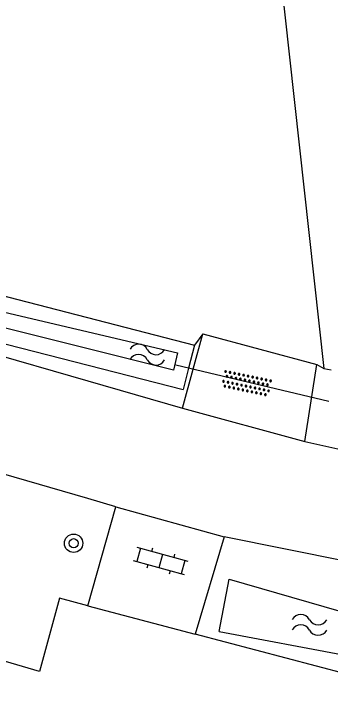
# Model space of a CAD drawing. Extents: x 136000 to 141000, y 400494 to 402006.
# Drawn here: x 137996.8 to 138010.53, y 400815.25 to 400845.59 of the extents above; entities that cross this region are included whole.
import ezdxf

# ---------------------------------------------------------------- set-up
doc = ezdxf.new("R2010")
doc.units = 0
for name, color, linetype in [('gg-afsc-erfafscheiding', 7, 'Continuous'), ('gg-afsc-hekwerk', 7, 'Continuous'), ('gg-afsc-lijn draadraster', 7, 'Continuous'), ('gg-knt-bronhoudergrens', 7, 'Continuous'), ('gg-knt-verharding', 7, 'Continuous'), ('gg-knt-verharding nz', 7, 'Continuous'), ('gg-kntw-bovenkant insteek waterloop', 7, 'Continuous'), ('gg-kntw-waterlijn', 7, 'Continuous'), ('gg-kwrk-duiker nz buis', 7, 'Continuous'), ('gt-grn-groengrens', 7, 'Continuous'), ('gt-symb-boom', 7, 'Continuous'), ('gt-symb-klinker verharding', 7, 'Continuous'), ('gt-symb-overige verharding', 7, 'Continuous'), ('gt-symb-watersymbool', 7, 'Continuous')]:
    doc.layers.add(name, color=color, linetype=linetype)

# ---------------------------------------------------------------- blocks, each defined once
blk = doc.blocks.new('gt0-WA')
at = {"layer": 'gt-symb-watersymbool'}
for centre, start, end in [((-0.323, 0.022), 28.0725, 151.9275), ((0.427, 0.422), 208.0725, 331.9275), ((-0.323, -0.428), 28.0725, 151.9275), ((0.427, -0.028), 208.0725, 331.9275)]:
    blk.add_arc(centre, 0.425, start, end, dxfattribs=at)
blk = doc.blocks.new('gt0-KL1')
at = {"layer": 'gt-symb-klinker verharding'}
for p, q in [((-0.5, 0.3), (-0.5, 0.45)), ((0.5, 0.3), (0.5, 0.45)), ((-1.15, 0.3), (1.15, 0.3)), ((-1, -0.3), (-1, 0.3)), ((0, -0.3), (0, 0.3)), ((1, -0.3), (1, 0.3)), ((-1.15, -0.3), (1.15, -0.3)), ((-0.5, -0.45), (-0.5, -0.3)), ((0.5, -0.45), (0.5, -0.3))]:
    blk.add_line(p, q, dxfattribs=at)
blk = doc.blocks.new('gt0-OVH')
at = {"layer": 'gt-symb-overige verharding'}
for points in [[(-0.972, 0.298), (-0.967, 0.308), (-0.965, 0.319), (-0.966, 0.33), (-0.971, 0.34), (-0.978, 0.348), (-0.988, 0.353), (-0.999, 0.355), (-1.01, 0.354), (-1.02, 0.349), (-1.028, 0.342), (-1.033, 0.332), (-1.035, 0.321), (-1.034, 0.31), (-1.029, 0.3), (-1.022, 0.292), (-1.012, 0.287), (-1.001, 0.285), (-0.99, 0.286), (-0.98, 0.291)], [(-0.772, 0.298), (-0.767, 0.308), (-0.765, 0.319), (-0.766, 0.33), (-0.771, 0.34), (-0.778, 0.348), (-0.788, 0.353), (-0.799, 0.355), (-0.81, 0.354), (-0.82, 0.349), (-0.828, 0.342), (-0.833, 0.332), (-0.835, 0.321), (-0.834, 0.31), (-0.829, 0.3), (-0.822, 0.292), (-0.812, 0.287), (-0.801, 0.285), (-0.79, 0.286), (-0.78, 0.291)], [(-0.572, 0.298), (-0.567, 0.308), (-0.565, 0.319), (-0.566, 0.33), (-0.571, 0.34), (-0.578, 0.348), (-0.588, 0.353), (-0.599, 0.355), (-0.61, 0.354), (-0.62, 0.349), (-0.628, 0.342), (-0.633, 0.332), (-0.635, 0.321), (-0.634, 0.31), (-0.629, 0.3), (-0.622, 0.292), (-0.612, 0.287), (-0.601, 0.285), (-0.59, 0.286), (-0.58, 0.291)], [(-0.372, 0.298), (-0.367, 0.308), (-0.365, 0.319), (-0.366, 0.33), (-0.371, 0.34), (-0.378, 0.348), (-0.388, 0.353), (-0.399, 0.355), (-0.41, 0.354), (-0.42, 0.349), (-0.428, 0.342), (-0.433, 0.332), (-0.435, 0.321), (-0.434, 0.31), (-0.429, 0.3), (-0.422, 0.292), (-0.412, 0.287), (-0.401, 0.285), (-0.39, 0.286), (-0.38, 0.291)], [(-0.172, 0.298), (-0.167, 0.308), (-0.165, 0.319), (-0.166, 0.33), (-0.171, 0.34), (-0.178, 0.348), (-0.188, 0.353), (-0.199, 0.355), (-0.21, 0.354), (-0.22, 0.349), (-0.228, 0.342), (-0.233, 0.332), (-0.235, 0.321), (-0.234, 0.31), (-0.229, 0.3), (-0.222, 0.292), (-0.212, 0.287), (-0.201, 0.285), (-0.19, 0.286), (-0.18, 0.291)], [(0.028, 0.298), (0.033, 0.308), (0.035, 0.319), (0.034, 0.33), (0.029, 0.34), (0.022, 0.348), (0.012, 0.353), (0.001, 0.355), (-0.01, 0.354), (-0.02, 0.349), (-0.028, 0.342), (-0.033, 0.332), (-0.035, 0.321), (-0.034, 0.31), (-0.029, 0.3), (-0.022, 0.292), (-0.012, 0.287), (-0.001, 0.285), (0.01, 0.286), (0.02, 0.291)], [(0.228, 0.298), (0.233, 0.308), (0.235, 0.319), (0.234, 0.33), (0.229, 0.34), (0.222, 0.348), (0.212, 0.353), (0.201, 0.355), (0.19, 0.354), (0.18, 0.349), (0.172, 0.342), (0.167, 0.332), (0.165, 0.321), (0.166, 0.31), (0.171, 0.3), (0.178, 0.292), (0.188, 0.287), (0.199, 0.285), (0.21, 0.286), (0.22, 0.291)], [(0.428, 0.298), (0.433, 0.308), (0.435, 0.319), (0.434, 0.33), (0.429, 0.34), (0.422, 0.348), (0.412, 0.353), (0.401, 0.355), (0.39, 0.354), (0.38, 0.349), (0.372, 0.342), (0.367, 0.332), (0.365, 0.321), (0.366, 0.31), (0.371, 0.3), (0.378, 0.292), (0.388, 0.287), (0.399, 0.285), (0.41, 0.286), (0.42, 0.291)], [(0.628, 0.298), (0.633, 0.308), (0.635, 0.319), (0.634, 0.33), (0.629, 0.34), (0.622, 0.348), (0.612, 0.353), (0.601, 0.355), (0.59, 0.354), (0.58, 0.349), (0.572, 0.342), (0.567, 0.332), (0.565, 0.321), (0.566, 0.31), (0.571, 0.3), (0.578, 0.292), (0.588, 0.287), (0.599, 0.285), (0.61, 0.286), (0.62, 0.291)], [(0.828, 0.298), (0.833, 0.308), (0.835, 0.319), (0.834, 0.33), (0.829, 0.34), (0.822, 0.348), (0.812, 0.353), (0.801, 0.355), (0.79, 0.354), (0.78, 0.349), (0.772, 0.342), (0.767, 0.332), (0.765, 0.321), (0.766, 0.31), (0.771, 0.3), (0.778, 0.292), (0.788, 0.287), (0.799, 0.285), (0.81, 0.286), (0.82, 0.291)], [(1.028, 0.298), (1.033, 0.308), (1.035, 0.319), (1.034, 0.33), (1.029, 0.34), (1.022, 0.348), (1.012, 0.353), (1.001, 0.355), (0.99, 0.354), (0.98, 0.349), (0.972, 0.342), (0.967, 0.332), (0.965, 0.321), (0.966, 0.31), (0.971, 0.3), (0.978, 0.292), (0.988, 0.287), (0.999, 0.285), (1.01, 0.286), (1.02, 0.291)], [(-0.872, 0.106), (-0.867, 0.116), (-0.865, 0.126), (-0.866, 0.137), (-0.871, 0.147), (-0.878, 0.156), (-0.888, 0.161), (-0.899, 0.163), (-0.91, 0.162), (-0.92, 0.157), (-0.928, 0.15), (-0.933, 0.14), (-0.935, 0.129), (-0.934, 0.118), (-0.929, 0.108), (-0.922, 0.1), (-0.912, 0.095), (-0.901, 0.092), (-0.89, 0.094), (-0.88, 0.098)], [(-0.672, 0.106), (-0.667, 0.116), (-0.665, 0.126), (-0.666, 0.137), (-0.671, 0.147), (-0.678, 0.156), (-0.688, 0.161), (-0.699, 0.163), (-0.71, 0.162), (-0.72, 0.157), (-0.728, 0.15), (-0.733, 0.14), (-0.735, 0.129), (-0.734, 0.118), (-0.729, 0.108), (-0.722, 0.1), (-0.712, 0.095), (-0.701, 0.092), (-0.69, 0.094), (-0.68, 0.098)], [(-0.472, 0.106), (-0.467, 0.116), (-0.465, 0.126), (-0.466, 0.137), (-0.471, 0.147), (-0.478, 0.156), (-0.488, 0.161), (-0.499, 0.163), (-0.51, 0.162), (-0.52, 0.157), (-0.528, 0.15), (-0.533, 0.14), (-0.535, 0.129), (-0.534, 0.118), (-0.529, 0.108), (-0.522, 0.1), (-0.512, 0.095), (-0.501, 0.092), (-0.49, 0.094), (-0.48, 0.098)], [(-0.272, 0.106), (-0.267, 0.116), (-0.265, 0.126), (-0.266, 0.137), (-0.271, 0.147), (-0.278, 0.156), (-0.288, 0.161), (-0.299, 0.163), (-0.31, 0.162), (-0.32, 0.157), (-0.328, 0.15), (-0.333, 0.14), (-0.335, 0.129), (-0.334, 0.118), (-0.329, 0.108), (-0.322, 0.1), (-0.312, 0.095), (-0.301, 0.092), (-0.29, 0.094), (-0.28, 0.098)], [(-0.072, 0.106), (-0.067, 0.116), (-0.065, 0.126), (-0.066, 0.137), (-0.071, 0.147), (-0.078, 0.156), (-0.088, 0.161), (-0.099, 0.163), (-0.11, 0.162), (-0.12, 0.157), (-0.128, 0.15), (-0.133, 0.14), (-0.135, 0.129), (-0.134, 0.118), (-0.129, 0.108), (-0.122, 0.1), (-0.112, 0.095), (-0.101, 0.092), (-0.09, 0.094), (-0.08, 0.098)], [(0.128, 0.106), (0.133, 0.116), (0.135, 0.126), (0.134, 0.137), (0.129, 0.147), (0.122, 0.156), (0.112, 0.161), (0.101, 0.163), (0.09, 0.162), (0.08, 0.157), (0.072, 0.15), (0.067, 0.14), (0.065, 0.129), (0.066, 0.118), (0.071, 0.108), (0.078, 0.1), (0.088, 0.095), (0.099, 0.092), (0.11, 0.094), (0.12, 0.098)], [(0.328, 0.106), (0.333, 0.116), (0.335, 0.126), (0.334, 0.137), (0.329, 0.147), (0.322, 0.156), (0.312, 0.161), (0.301, 0.163), (0.29, 0.162), (0.28, 0.157), (0.272, 0.15), (0.267, 0.14), (0.265, 0.129), (0.266, 0.118), (0.271, 0.108), (0.278, 0.1), (0.288, 0.095), (0.299, 0.092), (0.31, 0.094), (0.32, 0.098)], [(0.528, 0.106), (0.533, 0.116), (0.535, 0.126), (0.534, 0.137), (0.529, 0.147), (0.522, 0.156), (0.512, 0.161), (0.501, 0.163), (0.49, 0.162), (0.48, 0.157), (0.472, 0.15), (0.467, 0.14), (0.465, 0.129), (0.466, 0.118), (0.471, 0.108), (0.478, 0.1), (0.488, 0.095), (0.499, 0.092), (0.51, 0.094), (0.52, 0.098)], [(0.728, 0.106), (0.733, 0.116), (0.735, 0.126), (0.734, 0.137), (0.729, 0.147), (0.722, 0.156), (0.712, 0.161), (0.701, 0.163), (0.69, 0.162), (0.68, 0.157), (0.672, 0.15), (0.667, 0.14), (0.665, 0.129), (0.666, 0.118), (0.671, 0.108), (0.678, 0.1), (0.688, 0.095), (0.699, 0.092), (0.71, 0.094), (0.72, 0.098)], [(0.928, 0.106), (0.933, 0.116), (0.935, 0.126), (0.934, 0.137), (0.929, 0.147), (0.922, 0.156), (0.912, 0.161), (0.901, 0.163), (0.89, 0.162), (0.88, 0.157), (0.872, 0.15), (0.867, 0.14), (0.865, 0.129), (0.866, 0.118), (0.871, 0.108), (0.878, 0.1), (0.888, 0.095), (0.899, 0.092), (0.91, 0.094), (0.92, 0.098)], [(-0.972, -0.142), (-0.967, -0.132), (-0.965, -0.121), (-0.966, -0.11), (-0.971, -0.1), (-0.978, -0.092), (-0.988, -0.087), (-0.999, -0.085), (-1.01, -0.086), (-1.02, -0.091), (-1.028, -0.098), (-1.033, -0.108), (-1.035, -0.119), (-1.034, -0.13), (-1.029, -0.14), (-1.022, -0.148), (-1.012, -0.153), (-1.001, -0.155), (-0.99, -0.154), (-0.98, -0.149)], [(-0.872, -0.334), (-0.867, -0.324), (-0.865, -0.314), (-0.866, -0.303), (-0.871, -0.293), (-0.878, -0.284), (-0.888, -0.279), (-0.899, -0.277), (-0.91, -0.278), (-0.92, -0.283), (-0.928, -0.29), (-0.933, -0.3), (-0.935, -0.311), (-0.934, -0.322), (-0.929, -0.332), (-0.922, -0.34), (-0.912, -0.345), (-0.901, -0.348), (-0.89, -0.346), (-0.88, -0.342)], [(-0.772, -0.142), (-0.767, -0.132), (-0.765, -0.121), (-0.766, -0.11), (-0.771, -0.1), (-0.778, -0.092), (-0.788, -0.087), (-0.799, -0.085), (-0.81, -0.086), (-0.82, -0.091), (-0.828, -0.098), (-0.833, -0.108), (-0.835, -0.119), (-0.834, -0.13), (-0.829, -0.14), (-0.822, -0.148), (-0.812, -0.153), (-0.801, -0.155), (-0.79, -0.154), (-0.78, -0.149)], [(-0.672, -0.334), (-0.667, -0.324), (-0.665, -0.314), (-0.666, -0.303), (-0.671, -0.293), (-0.678, -0.284), (-0.688, -0.279), (-0.699, -0.277), (-0.71, -0.278), (-0.72, -0.283), (-0.728, -0.29), (-0.733, -0.3), (-0.735, -0.311), (-0.734, -0.322), (-0.729, -0.332), (-0.722, -0.34), (-0.712, -0.345), (-0.701, -0.348), (-0.69, -0.346), (-0.68, -0.342)], [(-0.572, -0.142), (-0.567, -0.132), (-0.565, -0.121), (-0.566, -0.11), (-0.571, -0.1), (-0.578, -0.092), (-0.588, -0.087), (-0.599, -0.085), (-0.61, -0.086), (-0.62, -0.091), (-0.628, -0.098), (-0.633, -0.108), (-0.635, -0.119), (-0.634, -0.13), (-0.629, -0.14), (-0.622, -0.148), (-0.612, -0.153), (-0.601, -0.155), (-0.59, -0.154), (-0.58, -0.149)], [(-0.472, -0.334), (-0.467, -0.324), (-0.465, -0.314), (-0.466, -0.303), (-0.471, -0.293), (-0.478, -0.284), (-0.488, -0.279), (-0.499, -0.277), (-0.51, -0.278), (-0.52, -0.283), (-0.528, -0.29), (-0.533, -0.3), (-0.535, -0.311), (-0.534, -0.322), (-0.529, -0.332), (-0.522, -0.34), (-0.512, -0.345), (-0.501, -0.348), (-0.49, -0.346), (-0.48, -0.342)], [(-0.372, -0.142), (-0.367, -0.132), (-0.365, -0.121), (-0.366, -0.11), (-0.371, -0.1), (-0.378, -0.092), (-0.388, -0.087), (-0.399, -0.085), (-0.41, -0.086), (-0.42, -0.091), (-0.428, -0.098), (-0.433, -0.108), (-0.435, -0.119), (-0.434, -0.13), (-0.429, -0.14), (-0.422, -0.148), (-0.412, -0.153), (-0.401, -0.155), (-0.39, -0.154), (-0.38, -0.149)], [(-0.272, -0.334), (-0.267, -0.324), (-0.265, -0.314), (-0.266, -0.303), (-0.271, -0.293), (-0.278, -0.284), (-0.288, -0.279), (-0.299, -0.277), (-0.31, -0.278), (-0.32, -0.283), (-0.328, -0.29), (-0.333, -0.3), (-0.335, -0.311), (-0.334, -0.322), (-0.329, -0.332), (-0.322, -0.34), (-0.312, -0.345), (-0.301, -0.348), (-0.29, -0.346), (-0.28, -0.342)], [(-0.172, -0.142), (-0.167, -0.132), (-0.165, -0.121), (-0.166, -0.11), (-0.171, -0.1), (-0.178, -0.092), (-0.188, -0.087), (-0.199, -0.085), (-0.21, -0.086), (-0.22, -0.091), (-0.228, -0.098), (-0.233, -0.108), (-0.235, -0.119), (-0.234, -0.13), (-0.229, -0.14), (-0.222, -0.148), (-0.212, -0.153), (-0.201, -0.155), (-0.19, -0.154), (-0.18, -0.149)], [(-0.072, -0.334), (-0.067, -0.324), (-0.065, -0.314), (-0.066, -0.303), (-0.071, -0.293), (-0.078, -0.284), (-0.088, -0.279), (-0.099, -0.277), (-0.11, -0.278), (-0.12, -0.283), (-0.128, -0.29), (-0.133, -0.3), (-0.135, -0.311), (-0.134, -0.322), (-0.129, -0.332), (-0.122, -0.34), (-0.112, -0.345), (-0.101, -0.348), (-0.09, -0.346), (-0.08, -0.342)], [(0.028, -0.142), (0.033, -0.132), (0.035, -0.121), (0.034, -0.11), (0.029, -0.1), (0.022, -0.092), (0.012, -0.087), (0.001, -0.085), (-0.01, -0.086), (-0.02, -0.091), (-0.028, -0.098), (-0.033, -0.108), (-0.035, -0.119), (-0.034, -0.13), (-0.029, -0.14), (-0.022, -0.148), (-0.012, -0.153), (-0.001, -0.155), (0.01, -0.154), (0.02, -0.149)], [(0.128, -0.334), (0.133, -0.324), (0.135, -0.314), (0.134, -0.303), (0.129, -0.293), (0.122, -0.284), (0.112, -0.279), (0.101, -0.277), (0.09, -0.278), (0.08, -0.283), (0.072, -0.29), (0.067, -0.3), (0.065, -0.311), (0.066, -0.322), (0.071, -0.332), (0.078, -0.34), (0.088, -0.345), (0.099, -0.348), (0.11, -0.346), (0.12, -0.342)], [(0.228, -0.142), (0.233, -0.132), (0.235, -0.121), (0.234, -0.11), (0.229, -0.1), (0.222, -0.092), (0.212, -0.087), (0.201, -0.085), (0.19, -0.086), (0.18, -0.091), (0.172, -0.098), (0.167, -0.108), (0.165, -0.119), (0.166, -0.13), (0.171, -0.14), (0.178, -0.148), (0.188, -0.153), (0.199, -0.155), (0.21, -0.154), (0.22, -0.149)], [(0.328, -0.334), (0.333, -0.324), (0.335, -0.314), (0.334, -0.303), (0.329, -0.293), (0.322, -0.284), (0.312, -0.279), (0.301, -0.277), (0.29, -0.278), (0.28, -0.283), (0.272, -0.29), (0.267, -0.3), (0.265, -0.311), (0.266, -0.322), (0.271, -0.332), (0.278, -0.34), (0.288, -0.345), (0.299, -0.348), (0.31, -0.346), (0.32, -0.342)], [(0.428, -0.142), (0.433, -0.132), (0.435, -0.121), (0.434, -0.11), (0.429, -0.1), (0.422, -0.092), (0.412, -0.087), (0.401, -0.085), (0.39, -0.086), (0.38, -0.091), (0.372, -0.098), (0.367, -0.108), (0.365, -0.119), (0.366, -0.13), (0.371, -0.14), (0.378, -0.148), (0.388, -0.153), (0.399, -0.155), (0.41, -0.154), (0.42, -0.149)], [(0.528, -0.334), (0.533, -0.324), (0.535, -0.314), (0.534, -0.303), (0.529, -0.293), (0.522, -0.284), (0.512, -0.279), (0.501, -0.277), (0.49, -0.278), (0.48, -0.283), (0.472, -0.29), (0.467, -0.3), (0.465, -0.311), (0.466, -0.322), (0.471, -0.332), (0.478, -0.34), (0.488, -0.345), (0.499, -0.348), (0.51, -0.346), (0.52, -0.342)], [(0.628, -0.142), (0.633, -0.132), (0.635, -0.121), (0.634, -0.11), (0.629, -0.1), (0.622, -0.092), (0.612, -0.087), (0.601, -0.085), (0.59, -0.086), (0.58, -0.091), (0.572, -0.098), (0.567, -0.108), (0.565, -0.119), (0.566, -0.13), (0.571, -0.14), (0.578, -0.148), (0.588, -0.153), (0.599, -0.155), (0.61, -0.154), (0.62, -0.149)], [(0.728, -0.334), (0.733, -0.324), (0.735, -0.314), (0.734, -0.303), (0.729, -0.293), (0.722, -0.284), (0.712, -0.279), (0.701, -0.277), (0.69, -0.278), (0.68, -0.283), (0.672, -0.29), (0.667, -0.3), (0.665, -0.311), (0.666, -0.322), (0.671, -0.332), (0.678, -0.34), (0.688, -0.345), (0.699, -0.348), (0.71, -0.346), (0.72, -0.342)], [(0.828, -0.142), (0.833, -0.132), (0.835, -0.121), (0.834, -0.11), (0.829, -0.1), (0.822, -0.092), (0.812, -0.087), (0.801, -0.085), (0.79, -0.086), (0.78, -0.091), (0.772, -0.098), (0.767, -0.108), (0.765, -0.119), (0.766, -0.13), (0.771, -0.14), (0.778, -0.148), (0.788, -0.153), (0.799, -0.155), (0.81, -0.154), (0.82, -0.149)], [(0.928, -0.334), (0.933, -0.324), (0.935, -0.314), (0.934, -0.303), (0.929, -0.293), (0.922, -0.284), (0.912, -0.279), (0.901, -0.277), (0.89, -0.278), (0.88, -0.283), (0.872, -0.29), (0.867, -0.3), (0.865, -0.311), (0.866, -0.322), (0.871, -0.332), (0.878, -0.34), (0.888, -0.345), (0.899, -0.348), (0.91, -0.346), (0.92, -0.342)], [(1.028, -0.142), (1.033, -0.132), (1.035, -0.121), (1.034, -0.11), (1.029, -0.1), (1.022, -0.092), (1.012, -0.087), (1.001, -0.085), (0.99, -0.086), (0.98, -0.091), (0.972, -0.098), (0.967, -0.108), (0.965, -0.119), (0.966, -0.13), (0.971, -0.14), (0.978, -0.148), (0.988, -0.153), (0.999, -0.155), (1.01, -0.154), (1.02, -0.149)]]:
    blk.add_lwpolyline(points, close=True, dxfattribs=at)
blk = doc.blocks.new('gt0-BOOM')
at = {"layer": 'gt-symb-boom'}
for radius in [0.4, 0.2]:
    blk.add_circle((0, 0), radius, dxfattribs=at)

msp = doc.modelspace()

# ---------------------------------------------------------------- linework, layer by layer
at = {"layer": 'gg-afsc-erfafscheiding'}
msp.add_lwpolyline([(137997.911, 400817.018), (137994.101, 400818.123), (137991.284, 400822.906)], dxfattribs=at)
at = {"layer": 'gg-afsc-hekwerk'}
for p, q in [((138010.254, 400830.176), (138010.573, 400830.121)), ((138000, 400819.871), (138004.674, 400818.639)), ((138017.513, 400815.252), (138004.674, 400818.639))]:
    msp.add_line(p, q, dxfattribs=at)
msp.add_lwpolyline([(138000, 400819.871), (137998.768, 400820.196), (137997.911, 400817.018)], dxfattribs=at)
at = {"layer": 'gg-afsc-lijn draadraster'}
msp.add_lwpolyline([(137971.539, 400882.673), (137982.876, 400879.235), (137997.661, 400880.921), (137998.478, 400886.796), (138013.229, 400884.791), (138014.001, 400890.796), (138034.035, 400887.691), (138027.835, 400847.774), (138007.913, 400851.483), (138010.254, 400830.176)], dxfattribs=at)
at = {"layer": 'gg-knt-bronhoudergrens'}
msp.add_lwpolyline([(137971.745, 400885.716), (137978.928, 400883.176), (137977.737, 400880.794), (137980.865, 400879.845), (137994.977, 400881.288), (137996.487, 400890.634), (138007.438, 400888.84), (138006.99, 400885.639), (138013.229, 400884.791), (138014.001, 400890.796), (138034.035, 400887.691), (138027.835, 400847.774), (138007.913, 400851.483), (138010.254, 400830.176)], dxfattribs=at)
at = {"layer": 'gg-knt-verharding'}
for p, q in [((138004.579, 400830.147), (138004.999, 400831.685)), ((138004.999, 400831.685), (138009.956, 400830.354)), ((138009.435, 400827.014), (138009.956, 400830.354)), ((138004.117, 400828.453), (138004.579, 400830.147)), ((138000, 400829.647), (138004.117, 400828.453)), ((138004.117, 400828.453), (138009.435, 400827.014)), ((138009.435, 400827.014), (138014.45, 400825.862)), ((138001.216, 400824.173), (138000, 400824.526)), ((138000, 400819.871), (138001.216, 400824.173)), ((138005.927, 400822.86), (138004.674, 400818.639)), ((138012.451, 400821.548), (138005.927, 400822.86))]:
    msp.add_line(p, q, dxfattribs=at)
for points in [[(137977.49, 400836.059), (137981.51, 400834.97), (138000, 400829.647)], [(138000, 400824.526), (137986.64, 400828.406), (137978.683, 400831.088)]]:
    msp.add_lwpolyline(points, dxfattribs=at)
at = {"layer": 'gg-knt-verharding nz'}
msp.add_line((138001.216, 400824.173), (138005.927, 400822.86), dxfattribs=at)
at = {"layer": 'gg-kntw-bovenkant insteek waterloop'}
for p, q in [((138004.639, 400831.197), (138004.38, 400830.195)), ((138004.38, 400830.195), (138004.142, 400829.27)), ((138005.718, 400818.746), (138011.967, 400817.569))]:
    msp.add_line(p, q, dxfattribs=at)
for points in [[(137980.623, 400838.45), (137979.84, 400836.633), (137994.126, 400831.828), (138004.142, 400829.27)], [(137980.623, 400838.45), (137992.692, 400834.282), (138004.639, 400831.197)], [(138005.718, 400818.746), (138006.14, 400821.025), (138012.314, 400819.238)]]:
    msp.add_lwpolyline(points, dxfattribs=at)
at = {"layer": 'gg-kntw-waterlijn'}
msp.add_lwpolyline([(137980.836, 400837.674), (137990.843, 400834.213), (137995.143, 400832.916), (138003.901, 400830.86), (138003.725, 400830.11), (137994.501, 400832.417), (137980.53, 400836.978), (137980.836, 400837.674)], dxfattribs=at)
at = {"layer": 'gg-kwrk-duiker nz buis'}
msp.add_line((138010.483, 400828.751), (138003.829, 400830.325), dxfattribs=at)
at = {"layer": 'gt-grn-groengrens'}
for p, q in [((138004.999, 400831.685), (138004.639, 400831.197)), ((138009.956, 400830.354), (138010.254, 400830.176))]:
    msp.add_line(p, q, dxfattribs=at)

# ---------------------------------------------------------------- block references
at = {"layer": 'gt-symb-boom'}
msp.add_blockref('gt0-BOOM', (137999.387, 400822.587), dxfattribs=at)
at = {"layer": 'gt-symb-klinker verharding', "rotation": 164.5740296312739}
msp.add_blockref('gt0-KL1', (138003.174, 400821.812), dxfattribs=at)
at = {"layer": 'gt-symb-overige verharding', "rotation": -11.82670392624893}
msp.add_blockref('gt0-OVH', (138006.902, 400829.535), dxfattribs=at)
at = {"layer": 'gt-symb-watersymbool'}
for p, rotation in [((138002.535, 400830.789), -0.5156480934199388), ((138009.582, 400819.044), -0.5156480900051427)]:
    msp.add_blockref('gt0-WA', p, dxfattribs=dict(at, rotation=rotation))

doc.saveas('drawing.dxf')
